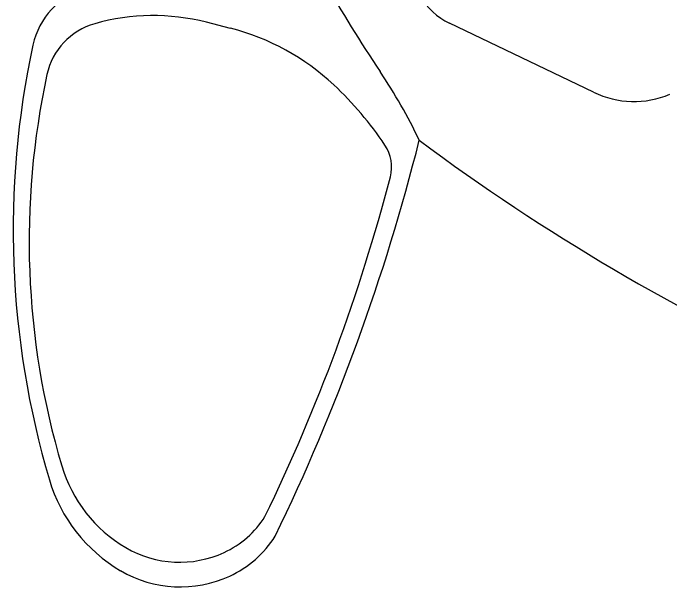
# Model space of a CAD drawing. Extents: x 14104283 to 14120882, y 8635219 to 8671666.
# Drawn here: x 14107517.518 to 14107520.787, y 8639535.655 to 8639538.513 of the extents above; entities that cross this region are included whole.
import ezdxf

# ---------------------------------------------------------------- set-up
doc = ezdxf.new("R2010")
doc.units = 0
doc.layers.add('Cell', color=7, linetype='Continuous')

msp = doc.modelspace()

# ---------------------------------------------------------------- linework, layer by layer
at = {"layer": 'Cell'}
for p, q in [((14107518.5999, 8639538.4371), (14107518.4803, 8639538.4675)), ((14107520.4072, 8639538.1193), (14107519.6901, 8639538.4626))]:
    msp.add_line(p, q, dxfattribs=at)
for centre, radius, start, end in [((14107525.285, 8639542.2027), 7.1511, 205.3395, 213.82881), ((14107517.9824, 8639538.2749), 0.3746, 105.8063, 167.8017), ((14107519.8355, 8639538.7662), 0.3366, 209.8342, 244.4181), ((14107518.2159, 8639537.4278), 1.0728, 75.7354, 105.8063), ((14107518.0155, 8639538.1357), 0.3371, 105.8063, 167.8017), ((14107518.3105, 8639537.2988), 1.1746, 46.8219, 75.7354), ((14107521.8867, 8639537.4308), 4.369, 167.8017, 196.5173), ((14107517.0879, 8639536.7092), 2.7166, 25.5185, 33.8288), ((14107521.5294, 8639537.3761), 3.9321, 167.8017, 196.5173), ((14107517.9213, 8639536.884), 1.7433, 33.8722, 46.8219), ((14107520.6088, 8639538.5286), 0.4562, 243.7761, 292.9953), ((14107509.6053, 8639540.3757), 10.243, 334.13553, 345.89519), ((14107519.2062, 8639537.7465), 0.1958, 345.364, 33.8722), ((14107525.9463, 8639546.4749), 10.7205, 233.30004, 258.08186), ((14107510.4761, 8639540.0264), 9.2187, 334.13553, 345.36399), ((14107518.4358, 8639536.4587), 0.7054, 196.5173, 239.6074), ((14107518.4494, 8639536.4115), 0.7838, 196.5173, 239.6074), ((14107518.369, 8639536.2577), 0.4752, 294.73, 327.8547), ((14107518.3752, 8639536.1882), 0.528, 294.73, 327.8547), ((14107518.3465, 8639536.3064), 0.5289, 239.6074, 294.73), ((14107518.3502, 8639536.2424), 0.5877, 239.6074, 294.73)]:
    msp.add_arc(centre, radius, start, end, dxfattribs=at)

doc.saveas('drawing.dxf')
